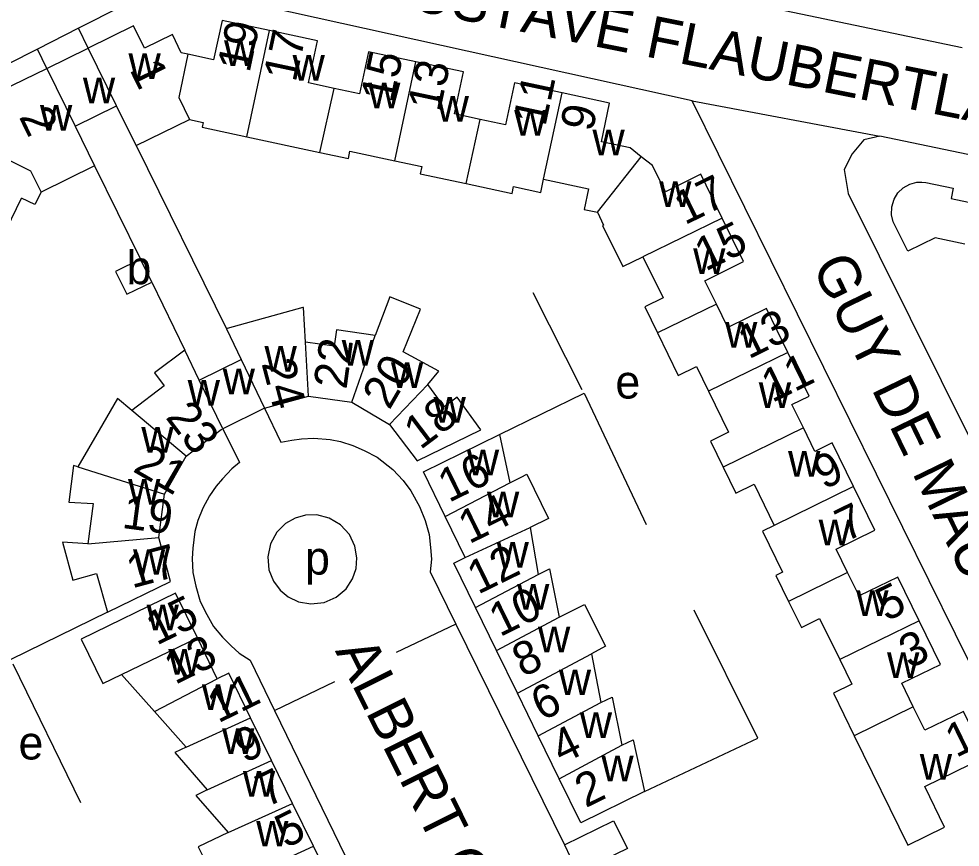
# Model space of a CAD drawing. Extents: x 159441 to 162086, y 388175 to 389787.
# Drawn here: x 160738.1 to 160850.8, y 388911.8 to 389011 of the extents above; entities that cross this region are included whole.
import ezdxf

# ---------------------------------------------------------------- set-up
doc = ezdxf.new("R2010")
doc.units = 0
for name, color, linetype in [('BLT_Basislijn', 7, 'Continuous'), ('BLT_Bebouwing', 7, 'Continuous'), ('BLT_Centroide', 7, 'Continuous'), ('BLT_Huisnummer', 7, 'Continuous'), ('BLT_Huisnummer_ tussenligend', 7, 'Continuous'), ('BLT_Onderdoorgang_en_onderverdeling', 7, 'Continuous'), ('BLT_Onderverdeling_panden', 7, 'Continuous'), ('BLT_Straatnaam', 7, 'Continuous'), ('BLT_Vlakafsluiter', 7, 'Continuous')]:
    doc.layers.add(name, color=color, linetype=linetype)

msp = doc.modelspace()

# ---------------------------------------------------------------- linework, layer by layer
at = {"layer": 'BLT_Basislijn'}
for p, q in [((160781.26, 389022.27), (160851.03, 389007.55)), ((160745.21, 389009.88), (160740.28, 389007.37)), ((160746.35, 389007.47), (160745.21, 389009.88)), ((160741.41, 389005.05), (160740.28, 389007.37)), ((160870.66, 388895.88), (160818.7, 389001.18)), ((160752.1, 388995.8), (160762.91, 388973.88)), ((160747.14, 388993.4), (160752.64, 388982.21)), ((160753.98, 388979.47), (160757.92, 388971.3)), ((160805.53, 388966.58), (160799.65, 388978.16)), ((160767.49, 388964.35), (160769.43, 388960.28)), ((160762.5, 388961.89), (160764.49, 388957.86)), ((160764.49, 388957.86), (160763.56, 388957.09)), ((160763.56, 388957.09), (160762.43, 388955.92)), ((160762.43, 388955.92), (160761.69, 388955.04)), ((160761.69, 388955.04), (160760.9, 388953.87)), ((160760.9, 388953.87), (160760.08, 388952.38)), ((160760.08, 388952.38), (160759.51, 388950.9)), ((160759.51, 388950.9), (160759.12, 388949.59)), ((160759.12, 388949.59), (160758.9, 388947.59)), ((160758.9, 388947.59), (160758.81, 388946.37)), ((160758.81, 388946.37), (160758.9, 388944.67)), ((160758.9, 388944.67), (160759.25, 388943.05)), ((160787.33, 388944.75), (160790.4, 388938.49)), ((160759.25, 388943.05), (160759.77, 388941.22)), ((160759.77, 388941.22), (160760.56, 388939.66)), ((160760.56, 388939.66), (160761.39, 388938.22)), ((160790.4, 388938.49), (160783.26, 388935.11)), ((160790.4, 388938.49), (160803.39, 388912.08)), ((160761.39, 388938.22), (160762.43, 388936.95)), ((160762.43, 388936.95), (160763.48, 388935.91)), ((160763.48, 388935.91), (160764.44, 388935.03)), ((160764.44, 388935.03), (160765.77, 388934.2)), ((160765.77, 388934.2), (160768.69, 388928.18)), ((160737.33, 388933.75), (160745.46, 388917.16)), ((160768.69, 388928.18), (160775.89, 388931.63)), ((160768.69, 388928.18), (160781.69, 388901.47))]:
    msp.add_line(p, q, dxfattribs=at)
for points in [[(160818.7, 389001.18), (160755.59, 389015.13), (160745.21, 389009.88)], [(160740.28, 389007.37), (160729.44, 389001.88), (160701.54, 388944.69)], [(160841.15, 388996.95), (160839.26, 388996.48), (160837.84, 388994.82), (160836.89, 388992.93), (160837.37, 388990.09), (160852.23, 388960.2)], [(160901.13, 388984.43), (160841.15, 388996.95)], [(160795.64, 388961.2), (160805.74, 388966.18), (160813.17, 388950.44)], [(160769.43, 388960.28), (160770.76, 388960.53), (160771.89, 388960.7), (160773.37, 388960.79), (160775.34, 388960.62), (160776.56, 388960.36), (160778.04, 388959.88), (160779.43, 388959.31), (160780.96, 388958.48), (160782.83, 388957.04), (160784.1, 388955.69), (160785.01, 388954.47), (160786.06, 388952.59), (160786.71, 388950.93), (160787.19, 388949.23), (160787.37, 388947.7), (160787.46, 388946.27), (160787.33, 388944.75)], [(160778.44, 388945.15), (160778.55, 388946.43), (160778.31, 388947.84), (160777.65, 388949.23), (160776.58, 388950.41), (160775.21, 388951.21), (160773.75, 388951.58), (160772.37, 388951.54), (160771.17, 388951.2), (160770.01, 388950.54), (160768.96, 388949.5), (160768.21, 388948.13), (160767.87, 388946.57), (160768.01, 388945.01), (160768.55, 388943.64), (160769.34, 388942.57), (160770.3, 388941.77), (160771.55, 388941.18), (160773.04, 388940.92), (160774.61, 388941.1), (160776.07, 388941.74), (160777.24, 388942.75), (160778.02, 388943.94), (160778.44, 388945.15)], [(160748.67, 388939.94), (160737.09, 388934.27), (160731.83, 388944.77), (160732.89, 388947.05)], [(160813, 388918.46), (160826.57, 388924.87), (160818.94, 388940.19)]]:
    msp.add_lwpolyline(points, dxfattribs=at)
at = {"layer": 'BLT_Bebouwing'}
for p, q in [((160741.41, 389005.05), (160746.35, 389007.47)), ((160735.99, 389002.39), (160741.41, 389005.05)), ((160744.82, 388998.15), (160749.77, 389000.57)), ((160736, 388984.58), (160738.38, 388989.51)), ((160753.98, 388979.47), (160752.64, 388982.21)), ((160762.91, 388973.88), (160764.69, 388970.2)), ((160759.66, 388967.72), (160764.69, 388970.2)), ((160767.49, 388964.35), (160762.5, 388961.89)), ((160750.34, 388932.47), (160754.29, 388928.05)), ((160803.39, 388912.08), (160810.19, 388898.1))]:
    msp.add_line(p, q, dxfattribs=at)
for points in [[(160768.08, 389009.57), (160762.4, 389010.78), (160761.37, 389006.09), (160758.31, 389006.75)], [(160758.31, 389006.75), (160757.5, 389006.92), (160756.46, 389009.12), (160753.09, 389007.47), (160751.79, 389010.13), (160746.35, 389007.47)], [(160775.81, 389002.66), (160772.75, 389003.31), (160773.82, 389008.36), (160768.08, 389009.57)], [(160785.62, 389005.84), (160779.93, 389007.04), (160778.86, 389002.01), (160775.81, 389002.66)], [(160793.3, 388998.94), (160790.24, 388999.59), (160791.31, 389004.63), (160785.62, 389005.84)], [(160803.12, 389002.12), (160797.42, 389003.34), (160796.35, 388998.29), (160793.3, 388998.94)], [(160812.6, 388994.48), (160811.25, 388995.53), (160807.83, 388996.24), (160808.8, 389000.9), (160803.12, 389002.12)], [(160752.1, 388995.8), (160749.77, 389000.57)], [(160744.82, 388998.15), (160747.14, 388993.4)], [(160752.1, 388995.8), (160758.48, 388998.93)], [(160758.48, 388998.93), (160760.13, 388998.59), (160760.01, 388998), (160765.35, 388996.86)], [(160765.35, 388996.86), (160774.12, 388994.99)], [(160774.12, 388994.99), (160777.52, 388994.26), (160777.71, 388995.15), (160783.08, 388994)], [(160783.08, 388994), (160786.32, 388993.31), (160786.13, 388992.43), (160791.63, 388991.25)], [(160822.3, 388987.12), (160819.73, 388992.37), (160815.48, 388990.28), (160813.94, 388993.42), (160812.6, 388994.48)], [(160747.14, 388993.4), (160740.72, 388990.25)], [(160791.63, 388991.25), (160797.13, 388990.08), (160797.31, 388990.89), (160800.56, 388990.2), (160800.9, 388991.77)], [(160800.9, 388991.77), (160806.27, 388990.61), (160805.74, 388988.14), (160807.34, 388987.82)], [(160851.35, 388983.99), (160847.79, 388984.75), (160844.51, 388983.17), (160842.78, 388986.66), (160842.56, 388987.5), (160842.59, 388988.48), (160842.87, 388989.41), (160843.34, 388990.16), (160843.97, 388990.75), (160844.77, 388991.2), (160845.6, 388991.42), (160846.18, 388991.44), (160846.68, 388991.39), (160849.96, 388990.69), (160849.7, 388989.47), (160859.35, 388987.43)], [(160740.72, 388990.25), (160739.97, 388988.74), (160738.38, 388989.51)], [(160807.34, 388987.82), (160808.09, 388986.29), (160807.94, 388986.22), (160810.37, 388981.31), (160812.79, 388982.49)], [(160821.59, 388976.82), (160820.22, 388979.63), (160824.85, 388981.91), (160822.3, 388987.12)], [(160812.79, 388982.49), (160815.2, 388977.57), (160813.01, 388976.5), (160814.53, 388973.38)], [(160752.64, 388982.21), (160749.65, 388980.75), (160750.99, 388978.02), (160753.98, 388979.47)], [(160787.05, 388967.2), (160788.36, 388968.78), (160784.07, 388971.12), (160786.14, 388976.23), (160782.5, 388977.7), (160780.74, 388973.06)], [(160830.14, 388971.05), (160827.59, 388976.31), (160822.96, 388974.02), (160821.59, 388976.82)], [(160772.39, 388972.28), (160772.15, 388976.43), (160772.06, 388976.43), (160763, 388973.92), (160762.91, 388973.88)], [(160780.74, 388973.06), (160776.11, 388973.74), (160775.83, 388971.8), (160772.39, 388972.28)], [(160814.53, 388973.38), (160817.02, 388968.29), (160819.21, 388969.36), (160820.65, 388966.4)], [(160757.92, 388971.3), (160754.29, 388968.59), (160755.45, 388967.03), (160751.61, 388964.07)], [(160759.66, 388967.72), (160757.92, 388971.3)], [(160832.01, 388962.01), (160830.64, 388964.81), (160832.71, 388965.82), (160830.14, 388971.05)], [(160782.46, 388962.42), (160785.77, 388958.07), (160793.39, 388961.76), (160790.57, 388965.68), (160788.99, 388964.54), (160787.05, 388967.2)], [(160751.61, 388964.07), (160749.89, 388965.52), (160747.68, 388961.75), (160745.14, 388957.35)], [(160767.49, 388964.35), (160772.76, 388965.8)], [(160772.76, 388965.8), (160777.93, 388965.1)], [(160820.65, 388966.4), (160823.06, 388961.49), (160820.87, 388960.42), (160822.39, 388957.29)], [(160777.93, 388965.1), (160782.46, 388962.42)], [(160758.11, 388958.61), (160762.27, 388961.8), (160762.5, 388961.89)], [(160789.12, 388951.4), (160786.51, 388956.75), (160795.64, 388961.2), (160796.87, 388955.44)], [(160838, 388954.97), (160835.44, 388960.2), (160833.38, 388959.19), (160832.01, 388962.01)], [(160745.14, 388957.35), (160744.61, 388957.52), (160744.04, 388953.12), (160746.96, 388952.95), (160746.32, 388948.12)], [(160755.49, 388954.07), (160758.11, 388958.61)], [(160796.87, 388955.44), (160798.22, 388956.1), (160798.89, 388956.45), (160801.5, 388951.15), (160799.28, 388950.06)], [(160822.39, 388957.29), (160823.91, 388954.18), (160826.1, 388955.25), (160828.51, 388950.32)], [(160837.31, 388944.69), (160835.94, 388947.49), (160840.56, 388949.74), (160838, 388954.97)], [(160754.84, 388948.86), (160755.49, 388954.07)], [(160791.52, 388946.49), (160789.12, 388951.4)], [(160799.28, 388950.06), (160800.27, 388944.46)], [(160828.51, 388950.32), (160827.13, 388949.65), (160829.53, 388944.74), (160828.72, 388944.34), (160830.24, 388941.22)], [(160746.32, 388948.12), (160743.29, 388948.34), (160744.53, 388943.79), (160747.37, 388944.56), (160748.67, 388939.94), (160756.24, 388943.6), (160754.84, 388948.86)], [(160792.76, 388940.48), (160790.14, 388945.82), (160791.52, 388946.49)], [(160800.27, 388944.46), (160801.62, 388945.13), (160802.77, 388939.35)], [(160845.87, 388938.9), (160843.31, 388944.13), (160838.68, 388941.89), (160837.31, 388944.69)], [(160759.44, 388936.87), (160756.83, 388942.23), (160745.53, 388936.7), (160748.12, 388931.39), (160750.34, 388932.47)], [(160802.77, 388939.35), (160804.13, 388940.01), (160805.81, 388940.85), (160808.3, 388935.85), (160806.62, 388934.95)], [(160830.24, 388941.22), (160831.77, 388938.1), (160833.96, 388939.17), (160836.36, 388934.26)], [(160795.26, 388935.35), (160792.76, 388940.48)], [(160845.17, 388928.61), (160843.79, 388931.42), (160848.44, 388933.66), (160845.87, 388938.9)], [(160761.83, 388931.95), (160759.44, 388936.87)], [(160797.77, 388930.23), (160795.26, 388935.35)], [(160806.62, 388934.95), (160807.77, 388929.12)], [(160836.36, 388934.26), (160837.8, 388931.3), (160835.61, 388930.23), (160838.1, 388925.14)], [(160765.82, 388927.28), (160763.21, 388932.62), (160761.83, 388931.95)], [(160800.26, 388925.13), (160797.77, 388930.23)], [(160807.77, 388929.12), (160809.13, 388929.78), (160810.28, 388924.01)], [(160848.92, 388914.18), (160846.54, 388919.06), (160853.82, 388922.62), (160851.17, 388928.06), (160846.54, 388925.8), (160845.17, 388928.61)], [(160754.29, 388928.05), (160758.11, 388923.78)], [(160768.33, 388922.16), (160765.82, 388927.28)], [(160802.78, 388919.99), (160800.26, 388925.13)], [(160838.1, 388925.14), (160844.51, 388912.03), (160848.92, 388914.18)], [(160758.11, 388923.78), (160756.75, 388923.12), (160760.61, 388918.67)], [(160810.28, 388924.01), (160811.63, 388924.67), (160813, 388918.46)], [(160770.84, 388917.03), (160768.33, 388922.16)], [(160813, 388918.46), (160805.36, 388914.72), (160802.78, 388919.99)], [(160760.61, 388918.67), (160759.24, 388918), (160763.11, 388913.56)], [(160773.34, 388911.91), (160770.84, 388917.03)], [(160803.39, 388912.08), (160809.29, 388914.97), (160810.96, 388911.64), (160808.24, 388910.32), (160811.13, 388904.39), (160818.16, 388906.75)], [(160763.11, 388913.56), (160759.54, 388911.82), (160762.09, 388906.73), (160764.24, 388907.78)], [(160775.85, 388906.78), (160773.34, 388911.91)]]:
    msp.add_lwpolyline(points, dxfattribs=at)
at = {"layer": 'BLT_Onderdoorgang_en_onderverdeling'}
for p, q in [((160749.77, 389000.57), (160746.35, 389007.47)), ((160741.41, 389005.05), (160744.82, 388998.15)), ((160764.69, 388970.2), (160767.49, 388964.35)), ((160762.5, 388961.89), (160759.66, 388967.72))]:
    msp.add_line(p, q, dxfattribs=at)
at = {"layer": 'BLT_Onderverdeling_panden'}
for p, q in [((160765.35, 388996.86), (160768.08, 389009.57)), ((160783.08, 388994), (160785.62, 389005.84)), ((160774.12, 388994.99), (160775.81, 389002.66)), ((160800.9, 388991.77), (160803.12, 389002.12)), ((160791.63, 388991.25), (160793.3, 388998.94)), ((160807.34, 388987.82), (160812.6, 388994.48)), ((160822.3, 388987.12), (160812.79, 388982.49)), ((160821.59, 388976.82), (160814.53, 388973.38)), ((160772.76, 388965.8), (160772.39, 388972.28)), ((160777.93, 388965.1), (160780.74, 388973.06)), ((160830.14, 388971.05), (160820.65, 388966.4)), ((160782.46, 388962.42), (160787.05, 388967.2)), ((160758.11, 388958.61), (160751.61, 388964.07)), ((160832.01, 388962.01), (160822.39, 388957.29)), ((160745.14, 388957.35), (160755.49, 388954.07)), ((160789.12, 388951.4), (160796.87, 388955.44)), ((160838, 388954.97), (160828.51, 388950.32)), ((160791.52, 388946.49), (160799.28, 388950.06)), ((160746.32, 388948.12), (160754.84, 388948.86)), ((160792.76, 388940.48), (160800.27, 388944.46)), ((160837.31, 388944.69), (160830.24, 388941.22)), ((160795.26, 388935.35), (160802.77, 388939.35)), ((160845.87, 388938.9), (160836.36, 388934.26)), ((160750.34, 388932.47), (160759.44, 388936.87)), ((160797.77, 388930.23), (160806.62, 388934.95)), ((160754.29, 388928.05), (160761.83, 388931.95)), ((160800.26, 388925.13), (160807.77, 388929.12)), ((160845.17, 388928.61), (160838.1, 388925.14)), ((160758.11, 388923.78), (160765.82, 388927.28)), ((160802.78, 388919.99), (160810.28, 388924.01)), ((160760.61, 388918.67), (160768.33, 388922.16)), ((160763.11, 388913.56), (160770.84, 388917.03)), ((160764.24, 388907.78), (160773.34, 388911.91))]:
    msp.add_line(p, q, dxfattribs=at)
for points in [[(160758.31, 389006.75), (160757.21, 389001.56), (160758.48, 388998.93)], [(160734.66, 388995.12), (160739.47, 388992.77), (160740.72, 388990.25)]]:
    msp.add_lwpolyline(points, dxfattribs=at)
at = {"layer": 'BLT_Vlakafsluiter'}
msp.add_line((160818.7, 389001.18), (160841.15, 388996.95), dxfattribs=at)

# ---------------------------------------------------------------- texts
at = {"layer": 'BLT_Centroide'}
for s, p in [('w', (160762.64, 389005.33)), ('w', (160751.19, 389003.77)), ('w', (160770.84, 389003.59)), ('w', (160745.73, 389000.88)), ('w', (160779.88, 389000.27)), ('w', (160788.09, 388998.66)), ('w', (160740.59, 388997.58)), ('w', (160797.38, 388997)), ('w', (160806.75, 388994.64)), ('w', (160814.74, 388988.47)), ('w', (160818.81, 388980.45)), ('b', (160750.96, 388979.21)), ('w', (160822.63, 388971.62)), ('w', (160776.73, 388969.45)), ('w', (160767.48, 388968.72)), ('w', (160762.47, 388966.04)), ('w', (160782.62, 388966.78)), ('w', (160758.28, 388964.66)), ('e', (160809.5, 388965.52)), ('w', (160826.67, 388964.38)), ('w', (160787.72, 388962.62)), ('w', (160752.73, 388959.03)), ('w', (160791.71, 388956.31)), ('w', (160830.18, 388956.16)), ('w', (160751.14, 388952.81)), ('w', (160794.12, 388951.28)), ('w', (160833.84, 388947.95)), ('w', (160751.73, 388944.41)), ('p', (160772.33, 388944.44)), ('w', (160795.27, 388945.28)), ('w', (160797.73, 388940.25)), ('w', (160838.34, 388939.47)), ('w', (160753.36, 388937.78)), ('w', (160800.23, 388935.12)), ('w', (160755.96, 388932.47)), ('w', (160842.03, 388932.05)), ('w', (160802.73, 388930)), ('w', (160759.98, 388928.22)), ('w', (160805.24, 388924.88)), ('w', (160762.4, 388922.97)), ('e', (160738.02, 388922.3)), ('w', (160807.82, 388919.69)), ('w', (160845.95, 388919.88)), ('w', (160764.89, 388917.84)), ('w', (160766.48, 388911.88))]:
    msp.add_text(s, height=4, dxfattribs=at).set_placement(p)
at = {"layer": 'BLT_Huisnummer'}
for s, rotation, p in [('15', 77.9938, (160782.85, 389000.8)), ('1', 296.0618, (160751.27, 389004.94)), ('11', 77.9938, (160801.11, 388998.01)), ('2', 296.0618, (160738.02, 388999.27)), ('17', 26.0599, (160817.81, 388986.25)), ('13', 26.0599, (160825.46, 388970.19)), ('24', 284.7739, (160767.1, 388969.74)), ('18', 37.0847, (160786.14, 388959.3)), ('23', 307.3469, (160755.54, 388963.26)), ('16', 26.0624, (160789.55, 388953.01)), ('9', 26.0599, (160834.47, 388954.56)), ('17', 15.0275, (160751.61, 388942.77)), ('5', 26.0599, (160841.94, 388938.78)), ('15', 26.0624, (160754.56, 388935.91)), ('10', 26.0624, (160795.66, 388936.93)), ('6', 26.0624, (160800.68, 388926.85)), ('9', 26.0624, (160765.09, 388921.8)), ('1', 26.0599, (160850.29, 388922.46)), ('2', 26.0624, (160805.93, 388916.46)), ('5', 26.0624, (160770.02, 388911.62))]:
    msp.add_text(s, height=4, rotation=rotation, dxfattribs=at).set_placement(p)
at = {"layer": 'BLT_Huisnummer_ tussenligend'}
for s, rotation, p in [('19', 77.9938, (160765.68, 389004.43)), ('17', 77.9938, (160771.21, 389003.3)), ('13', 77.9938, (160788.49, 388999.73)), ('9', 77.9938, (160806.76, 388997.36)), ('15', 26.0432, (160820.28, 388980.71)), ('22', 82.2456, (160777.29, 388966.54)), ('20', 59.6813, (160782.43, 388964.05)), ('11', 26.0599, (160828.27, 388964.97)), ('21', 329.8961, (160751.58, 388956.86)), ('19', 352.4566, (160750.31, 388950.04)), ('14', 26.0624, (160791.98, 388948.05)), ('7', 26.0599, (160837.1, 388948.3)), ('12', 26.0624, (160793.04, 388942.01)), ('3', 26.0599, (160844.73, 388933.11)), ('13', 26.0624, (160756.76, 388931.21)), ('8', 26.0624, (160798.42, 388932.09)), ('11', 26.0624, (160761.93, 388926.6)), ('4', 26.0624, (160803.08, 388921.69)), ('7', 26.0624, (160767.73, 388916.51))]:
    msp.add_text(s, height=4, rotation=rotation, dxfattribs=at).set_placement(p)
at = {"layer": 'BLT_Straatnaam'}
for s, rotation, p in [('GUSTAVE FLAUBERTLAAN', 348.7398, (160779.79, 389013.11)), ('GUY DE MAUPASSANTLAAN', 295.901, (160832.98, 388981.39)), ('ALBERT CAMUSLAAN', 296.5217, (160775.9, 388935.31))]:
    msp.add_text(s, height=5, rotation=rotation, dxfattribs=at).set_placement(p)

doc.saveas('drawing.dxf')
